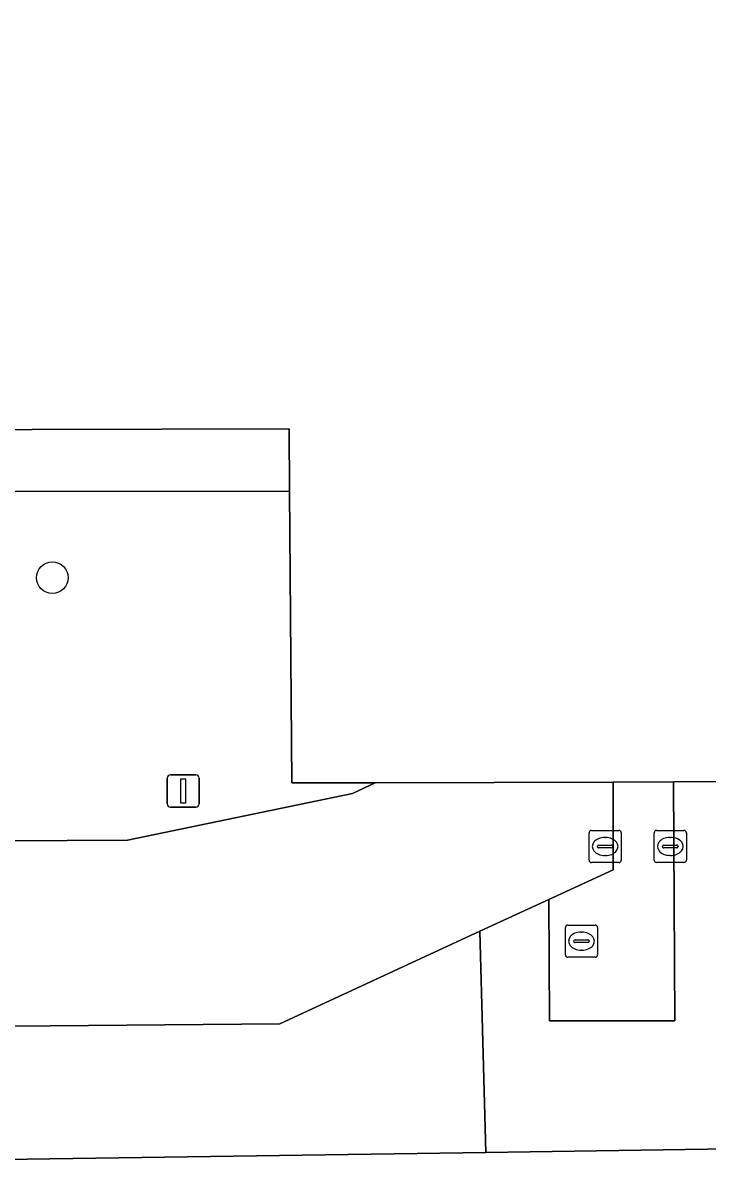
# Model space of a CAD drawing. Extents: x 160732 to 162107, y 387428 to 388479.
# Drawn here: x 161323.3 to 161344.62, y 387805.26 to 387841.18 of the extents above; entities that cross this region are included whole.
import ezdxf

# ---------------------------------------------------------------- set-up
doc = ezdxf.new("R2010")
doc.units = 0
for name, color, linetype in [('IMGEO_Boom', 7, 'Continuous'), ('IMGEO_Groenvoorziening', 7, 'Continuous'), ('IMGEO_Lichtmast', 7, 'Continuous'), ('IMGEO_Pand', 7, 'Continuous'), ('IMGEO_Rijbaan_lokaal_open', 7, 'Continuous'), ('IMGEO_Rioolput', 7, 'Continuous'), ('IMGEO_Voetpad_open', 7, 'Continuous')]:
    doc.layers.add(name, color=color, linetype=linetype)

msp = doc.modelspace()

# ---------------------------------------------------------------- linework, layer by layer
at = {"layer": 'IMGEO_Boom'}
msp.add_circle((161324.216, 387823.927), 0.489, dxfattribs=at)
at = {"layer": 'IMGEO_Groenvoorziening'}
for points in [[(161331.601, 387826.616), (161314.518, 387826.595), (161313.376, 387826.59), (161313.401, 387815.689), (161326.552, 387815.762), (161333.56, 387817.209), (161334.265, 387817.548), (161331.667, 387817.541)], [(161364.427, 387817.631), (161347.606, 387817.585), (161343.55, 387817.573), (161343.594, 387810.143), (161339.693, 387810.147), (161339.667, 387813.917), (161337.523, 387812.927), (161337.711, 387806.049), (161345.292, 387806.161), (161345.392, 387813.412), (161364.416, 387813.569)], [(161337.523, 387812.927), (161331.294, 387810.049), (161313.414, 387809.897), (161313.424, 387805.692), (161337.711, 387806.049)]]:
    msp.add_lwpolyline(points, close=True, dxfattribs=at)
at = {"layer": 'IMGEO_Lichtmast'}
for p, q in [((161327.791, 387816.893), (161327.791, 387817.693)), ((161327.791, 387817.693), (161327.791, 387816.893)), ((161327.891, 387817.793), (161328.681, 387817.793)), ((161328.681, 387817.793), (161327.891, 387817.793)), ((161328.781, 387817.693), (161328.781, 387816.893)), ((161328.781, 387816.893), (161328.781, 387817.693)), ((161328.681, 387816.793), (161327.891, 387816.793)), ((161327.891, 387816.793), (161328.681, 387816.793))]:
    msp.add_line(p, q, dxfattribs=at)
msp.add_lwpolyline([(161328.211, 387817.668), (161328.361, 387817.668), (161328.361, 387816.918), (161328.211, 387816.918), (161328.211, 387817.668)], dxfattribs=at)
for centre, start, end in [((161327.891, 387817.693), 90, 180), ((161327.891, 387817.693), 90, 180), ((161328.681, 387817.693), 0, 90), ((161328.681, 387817.693), 360, 90), ((161327.891, 387816.893), 180, 270), ((161327.891, 387816.893), 180, 270), ((161328.681, 387816.893), 270, 0), ((161328.681, 387816.893), 270, 0)]:
    msp.add_arc(centre, 0.1, start, end, dxfattribs=at)
at = {"layer": 'IMGEO_Pand'}
msp.add_lwpolyline([(161380.168, 387862.875), (161375.543, 387867.597), (161375.462, 387899.501), (161339.186, 387899.416), (161329.974, 387899.396), (161315.359, 387899.377), (161315.519, 387828.519), (161327.619, 387828.546), (161331.587, 387828.555), (161331.601, 387826.616), (161331.667, 387817.541), (161334.265, 387817.548), (161341.669, 387817.568), (161343.55, 387817.573), (161347.606, 387817.585), (161364.427, 387817.631), (161366.488, 387817.637), (161378.246, 387817.669), (161378.215, 387823.814), (161378.19, 387828.661), (161380.971, 387828.667), (161380.897, 387855.027), (161380.894, 387855.965), (161380.266, 387855.96)], close=True, dxfattribs=at)
at = {"layer": 'IMGEO_Rijbaan_lokaal_open'}
msp.add_lwpolyline([(161341.669, 387814.842), (161341.669, 387817.568), (161334.265, 387817.548), (161333.56, 387817.209), (161326.552, 387815.762), (161313.401, 387815.689), (161313.414, 387809.897), (161331.294, 387810.049), (161337.523, 387812.927), (161339.667, 387813.917)], close=True, dxfattribs=at)
at = {"layer": 'IMGEO_Rioolput'}
for p, q in [((161340.921, 387815.139), (161340.921, 387815.991)), ((161340.996, 387816.065), (161341.848, 387816.065)), ((161341.922, 387815.991), (161341.922, 387815.139)), ((161342.948, 387815.142), (161342.948, 387815.994)), ((161343.023, 387816.068), (161343.875, 387816.068)), ((161343.949, 387815.994), (161343.949, 387815.142)), ((161341.18, 387815.559), (161341.18, 387815.571)), ((161341.223, 387815.608), (161341.621, 387815.608)), ((161341.409, 387815.845), (161341.434, 387815.845)), ((161341.664, 387815.571), (161341.664, 387815.559)), ((161343.207, 387815.562), (161343.207, 387815.574)), ((161343.645, 387815.525), (161343.247, 387815.525)), ((161343.25, 387815.611), (161343.648, 387815.611)), ((161343.436, 387815.848), (161343.461, 387815.848)), ((161343.691, 387815.574), (161343.691, 387815.562)), ((161341.618, 387815.522), (161341.22, 387815.522)), ((161341.432, 387815.285), (161341.407, 387815.285)), ((161343.459, 387815.288), (161343.434, 387815.288)), ((161341.848, 387815.065), (161340.996, 387815.065)), ((161343.875, 387815.068), (161343.023, 387815.068)), ((161340.185, 387812.196), (161340.185, 387813.048)), ((161340.26, 387813.122), (161341.112, 387813.122)), ((161341.186, 387813.048), (161341.186, 387812.196)), ((161340.487, 387812.665), (161340.885, 387812.665)), ((161340.673, 387812.902), (161340.698, 387812.902)), ((161340.444, 387812.616), (161340.444, 387812.628)), ((161340.882, 387812.579), (161340.484, 387812.579)), ((161340.696, 387812.342), (161340.671, 387812.342)), ((161340.928, 387812.628), (161340.928, 387812.616)), ((161341.112, 387812.122), (161340.26, 387812.122))]:
    msp.add_line(p, q, dxfattribs=at)
for points in [[(161340.921, 387815.139), (161340.921, 387815.991)], [(161340.996, 387816.065), (161341.848, 387816.065)], [(161341.922, 387815.991), (161341.922, 387815.139)], [(161342.948, 387815.142), (161342.948, 387815.994)], [(161343.023, 387816.068), (161343.875, 387816.068)], [(161343.949, 387815.994), (161343.949, 387815.142)], [(161341.848, 387815.065), (161340.996, 387815.065)], [(161343.875, 387815.068), (161343.023, 387815.068)], [(161340.185, 387812.196), (161340.185, 387813.048)], [(161340.26, 387813.122), (161341.112, 387813.122)], [(161341.186, 387813.048), (161341.186, 387812.196)], [(161341.112, 387812.122), (161340.26, 387812.122)]]:
    msp.add_lwpolyline(points, dxfattribs=at)
for centre, radius, start, end in [((161340.998, 387815.989), 0.0765, 91.552, 178.448), ((161340.998, 387815.989), 0.0765, 91.552, 178.448), ((161341.846, 387815.989), 0.0765, 1.552, 88.448), ((161341.846, 387815.989), 0.0765, 1.552, 88.448), ((161343.025, 387815.992), 0.0765, 91.552, 178.448), ((161343.025, 387815.992), 0.0765, 91.552, 178.448), ((161343.873, 387815.992), 0.0765, 1.552, 88.448), ((161343.873, 387815.992), 0.0765, 1.552, 88.448), ((161341.22, 387815.568), 0.0403, 85.8775, 175.7526), ((161341.217, 387815.558), 0.0366, 178.938, 274.7102), ((161341.621, 387815.565), 0.043, 264.8664, 352.4533), ((161341.625, 387815.57), 0.0386, 1.7309, 96.639), ((161343.247, 387815.571), 0.0403, 85.8775, 175.7526), ((161343.244, 387815.561), 0.0366, 178.938, 274.7102), ((161343.648, 387815.568), 0.043, 264.8664, 352.4533), ((161343.652, 387815.573), 0.0386, 1.7309, 96.639), ((161340.998, 387815.141), 0.0765, 181.552, 268.448), ((161340.998, 387815.141), 0.0765, 181.552, 268.448), ((161341.846, 387815.141), 0.0765, 271.552, 358.448), ((161341.846, 387815.141), 0.0765, 271.552, 358.448), ((161343.025, 387815.144), 0.0765, 181.552, 268.448), ((161343.025, 387815.144), 0.0765, 181.552, 268.448), ((161343.873, 387815.144), 0.0765, 271.552, 358.448), ((161343.873, 387815.144), 0.0765, 271.552, 358.448), ((161340.262, 387813.046), 0.0765, 91.552, 178.448), ((161340.262, 387813.046), 0.0765, 91.552, 178.448), ((161341.11, 387813.046), 0.0765, 1.552, 88.448), ((161341.11, 387813.046), 0.0765, 1.552, 88.448), ((161340.484, 387812.625), 0.0403, 85.8775, 175.7526), ((161340.889, 387812.627), 0.0386, 1.7309, 96.639), ((161340.481, 387812.615), 0.0366, 178.938, 274.7102), ((161340.885, 387812.622), 0.043, 264.8664, 352.4533), ((161340.262, 387812.198), 0.0765, 181.552, 268.448), ((161340.262, 387812.198), 0.0765, 181.552, 268.448), ((161341.11, 387812.198), 0.0765, 271.552, 358.448), ((161341.11, 387812.198), 0.0765, 271.552, 358.448)]:
    msp.add_arc(centre, radius, start, end, dxfattribs=at)
for centre, major_axis, ratio, start_param, end_param in [((161341.408, 387815.565), (-0.387, 0.002), 0.722429, 4.712389, 7.853982), ((161341.433, 387815.565), (-0.39, 0.002), 0.717154, 1.570796, 4.712389), ((161343.435, 387815.568), (-0.387, 0.002), 0.722429, 4.712389, 7.853982), ((161343.46, 387815.568), (-0.39, 0.002), 0.717154, 1.570796, 4.712389), ((161340.672, 387812.622), (-0.387, 0.002), 0.722429, 4.712389, 7.853982), ((161340.697, 387812.622), (-0.39, 0.002), 0.717154, 1.570796, 4.712389)]:
    msp.add_ellipse(centre, major_axis=major_axis, ratio=ratio, start_param=start_param, end_param=end_param, dxfattribs=at)
at = {"layer": 'IMGEO_Voetpad_open'}
for points in [[(161310.007, 387768.389), (161313.499, 387772.809), (161313.447, 387795.789), (161313.444, 387797.029), (161313.428, 387803.815), (161313.424, 387805.692), (161313.414, 387809.897), (161313.401, 387815.689), (161313.376, 387826.59), (161314.518, 387826.595), (161331.601, 387826.616), (161331.587, 387828.555), (161327.619, 387828.546), (161315.519, 387828.519), (161315.359, 387899.377)], [(161382.382, 387806.175), (161372.722, 387806.638), (161366.385, 387806.554), (161366.393, 387807.454), (161366.451, 387813.649), (161366.488, 387817.637), (161364.427, 387817.631), (161364.416, 387813.569), (161364.4, 387807.568), (161364.398, 387806.669), (161345.763, 387806.168), (161345.292, 387806.161), (161337.711, 387806.049), (161313.424, 387805.692), (161313.428, 387803.815)]]:
    msp.add_lwpolyline(points, dxfattribs=at)
msp.add_lwpolyline([(161343.55, 387817.573), (161341.669, 387817.568), (161341.669, 387814.842), (161339.667, 387813.917), (161339.693, 387810.147), (161343.594, 387810.143)], close=True, dxfattribs=at)

doc.saveas('drawing.dxf')
